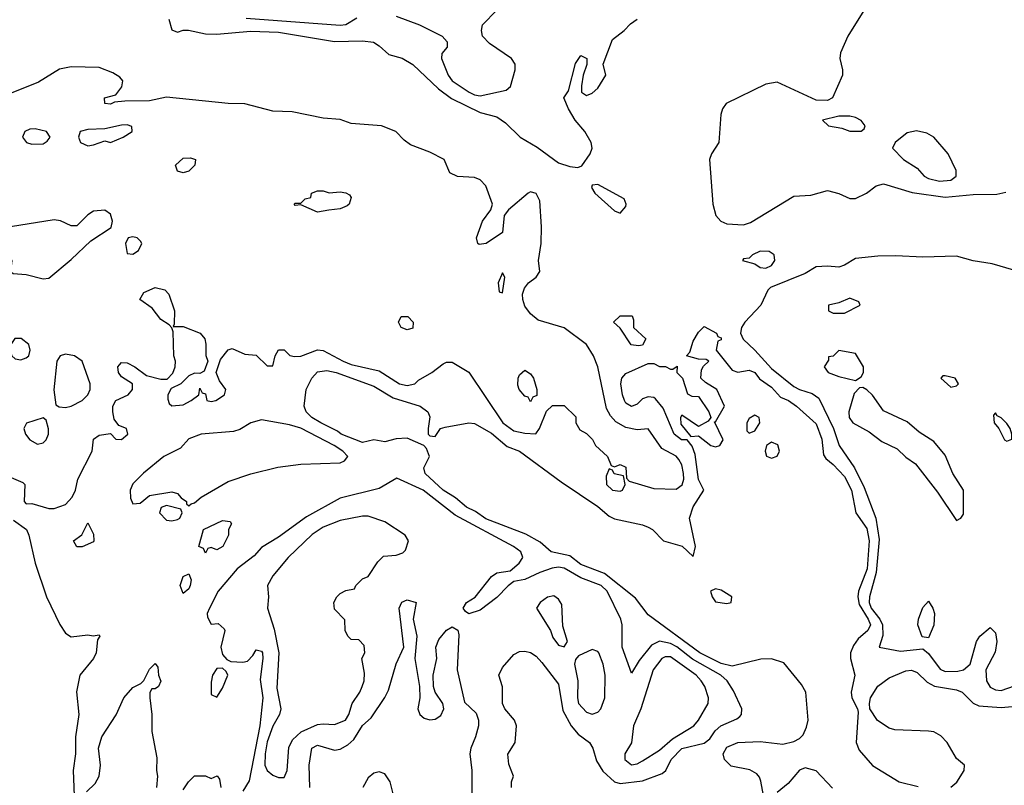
# Model space of a CAD drawing. Header units: inches. Extents: x 2380053 to 2584298, y 380219 to 546618.
# Tile 559 of 656: x 2502166 to 2505681, y 482478 to 485208. Entities that reach past the tile are written whole.
import ezdxf

# ---------------------------------------------------------------- set-up
doc = ezdxf.new("R2010")
doc.units = ezdxf.units.IN
doc.header["$MEASUREMENT"] = 0
doc.layers.add('C5408', color=7, linetype='Continuous')

msp = doc.modelspace()

# ---------------------------------------------------------------- linework, layer by layer
at = {"layer": 'C5408', "color": 2}
for points, elevation in [([(2503510, 485221), (2503594, 485190), (2503674, 485150), (2503692, 485130), (2503692, 485110), (2503672.7, 485087.3), (2503672, 485070), (2503696.3, 485010), (2503710, 484990.8), (2503770.8, 484950), (2503790, 484940.4), (2503810, 484937.1), (2503903.1, 484956.9), (2503918, 484970), (2503935.3, 485030), (2503935.3, 485050), (2503922, 485070), (2503843.2, 485123.2), (2503819, 485150), (2503815.3, 485170), (2503818, 485190), (2503870, 485242)], 18), ([(2505179.2, 485240.8), (2505122.8, 485150), (2505096.3, 485090), (2505093.4, 485070), (2505104, 485030), (2505104, 485010), (2505067.7, 484930), (2505050, 484920.5), (2505010, 484922), (2504870, 484985.1), (2504830, 484978), (2504688.4, 484910), (2504674.9, 484890), (2504668.9, 484870), (2504662, 484770), (2504635.5, 484730), (2504628.7, 484710), (2504640.7, 484550), (2504651.8, 484510), (2504669.3, 484489.3), (2504690, 484480.2), (2504750, 484476.9), (2504774.9, 484485.1), (2504930, 484579.5), (2504990, 484583), (2505050, 484598.8), (2505090, 484588), (2505130, 484570.7), (2505150, 484570.7), (2505189, 484590), (2505224.1, 484615.9), (2505250, 484622.8), (2505351.7, 484591.7), (2505470, 484575.2), (2505570, 484584.4), (2505654, 484586), (2505686.6, 484593.4)], 14), ([(2502699.1, 485210), (2502710, 485172), (2502730, 485164), (2502749.5, 485170.5), (2502769.5, 485170.5), (2502830, 485157.6), (2502870, 485157), (2502990, 485167.2), (2503090, 485164.4), (2503290, 485130.2), (2503390, 485132.9), (2503428.8, 485128.8), (2503450, 485115.5), (2503483.8, 485083.8), (2503531.3, 485071.3), (2503570, 485048.4), (2503661.6, 484961.6), (2503707.2, 484927.2), (2503810, 484877.4), (2503870, 484862), (2503900.2, 484840.2), (2503953, 484790), (2504013.8, 484753.8), (2504090, 484698), (2504130, 484684.9), (2504158.6, 484681.4), (2504173.2, 484686.8), (2504202.7, 484730), (2504209.3, 484750), (2504206.6, 484770), (2504183.7, 484810), (2504149.6, 484850), (2504125.2, 484890), (2504109.2, 484930), (2504125.2, 484954.8), (2504150, 485052), (2504170, 485081), (2504191, 485070), (2504190.9, 485049.1), (2504178, 485010), (2504172, 484972), (2504172, 484950), (2504190, 484938), (2504210, 484946), (2504230, 484964.7), (2504259, 485010), (2504249, 485050), (2504282.5, 485137.5), (2504324, 485170), (2504346.2, 485193.8), (2504370, 485210.6)], 14), ([(2502974.3, 485214.3), (2503310, 485188.4), (2503330, 485191), (2503370, 485214.8)], 18), ([(2502135.9, 483575.9), (2502178, 483558), (2502184.7, 483550), (2502182, 483490), (2502190, 483482), (2502210, 483482.8), (2502270, 483465.5), (2502290, 483464.9), (2502330, 483478.8), (2502354.2, 483505.8), (2502365.1, 483530), (2502374.5, 483570), (2502425.2, 483670), (2502430, 483712), (2502450, 483726), (2502490, 483732), (2502510, 483712), (2502530, 483711.3), (2502552.7, 483730), (2502548, 483750), (2502520.9, 483760.9), (2502503.3, 483783.3), (2502498.7, 483810), (2502498.7, 483830), (2502509.7, 483850.3), (2502554, 483870), (2502569.2, 483890), (2502568.7, 483910), (2502530, 483934), (2502519.3, 483950), (2502517.2, 483970), (2502522.5, 483977.5), (2502530, 483986), (2502550, 483984), (2502578, 483970), (2502618.8, 483938.8), (2502670, 483926.8), (2502693.2, 483926.8), (2502712.9, 483947.1), (2502720.9, 483970), (2502722, 483990), (2502716.2, 484010), (2502714.6, 484094.6), (2502709.3, 484109.3), (2502700.4, 484120.4), (2502670, 484139.3), (2502639.7, 484179.7), (2502595.3, 484210), (2502610, 484234.8), (2502650, 484253), (2502684.5, 484244.5), (2502698.8, 484230), (2502719.1, 484170), (2502718, 484122), (2502714, 484114), (2502750, 484114), (2502810.5, 484090.5), (2502826.8, 484070), (2502830.7, 484050.7), (2502830.9, 484010.9), (2502838, 483990), (2502824.7, 483955.3), (2502810, 483946), (2502790, 483948), (2502770, 483938), (2502742, 483910), (2502707.1, 483892.9), (2502694.8, 483870), (2502695.3, 483855.3), (2502699.6, 483839.6), (2502710, 483831.3), (2502750, 483834.8), (2502778, 483850), (2502806, 483870), (2502810, 483894), (2502818, 483878), (2502830, 483874), (2502834, 483850), (2502850, 483846.8), (2502866, 483850), (2502898, 483870), (2502902, 483890), (2502880.2, 483920.2), (2502868, 483950), (2502883.2, 483996.8), (2502910, 484031.3), (2502924.7, 484035.3), (2502970, 484016), (2503010, 484012), (2503050, 483974), (2503070, 483974), (2503078, 484010), (2503090, 484031), (2503111, 484031), (2503131.1, 484011.1), (2503147.3, 484007.3), (2503170, 484008), (2503229.3, 484030.7), (2503250, 484028), (2503320.7, 483990), (2503350, 483979), (2503450, 483955.8), (2503522, 483910), (2503550, 483904.2), (2503577.2, 483910), (2503590, 483922.8), (2503638, 483950), (2503678.6, 483981.4), (2503690, 483986.8), (2503710, 483986.8), (2503770, 483951.3), (2503890.7, 483770), (2503930, 483742.4), (2503970, 483733.4), (2504008.7, 483731.3), (2504022, 483750), (2504047.3, 483812.7), (2504068, 483832), (2504110, 483832), (2504151.6, 483791.6), (2504152, 483770), (2504165.4, 483745.4), (2504190, 483732), (2504211.1, 483711.1), (2504222, 483690), (2504264.7, 483650), (2504278, 483618), (2504290, 483614), (2504310, 483622), (2504330, 483612), (2504332.7, 483572.7), (2504342, 483562), (2504430, 483536.3), (2504510, 483534.4), (2504530.8, 483549.2), (2504536.8, 483570), (2504536.4, 483590), (2504530, 483621.2), (2504519.8, 483639.8), (2504510, 483651.2), (2504458.9, 483678.9), (2504410, 483749), (2504370, 483746), (2504330, 483753.6), (2504294.3, 483774.3), (2504274.9, 483794.9), (2504261.6, 483821.6), (2504229.5, 483970), (2504214.7, 484010), (2504190, 484049.5), (2504110, 484109.4), (2504017.2, 484137.2), (2503990, 484159.3), (2503970, 484186.6), (2503962.2, 484210), (2503961.5, 484230), (2503968.8, 484251.2), (2503982.9, 484270), (2504009.5, 484290), (2504022.9, 484310), (2504018.5, 484350), (2504028, 484410), (2504029.5, 484469.5), (2504022.5, 484562.5), (2504010, 484589), (2503990, 484594.5), (2503981, 484590), (2503910.8, 484530), (2503896, 484510), (2503890, 484449), (2503831.3, 484410), (2503806.8, 484406.8), (2503802, 484410), (2503797.2, 484430), (2503819, 484490), (2503848.7, 484530), (2503854, 484550), (2503830, 484615.3), (2503810, 484637.2), (2503790, 484645.2), (2503729.1, 484649.1), (2503702, 484662), (2503682, 484710), (2503630, 484736), (2503562, 484762), (2503538.6, 484778.6), (2503508.7, 484810), (2503458, 484830), (2503350, 484837.6), (2503310, 484853), (2503250, 484856.9), (2503139.4, 484879.4), (2503070, 484882), (2502970, 484908.5), (2502910, 484909.8), (2502690, 484932.3), (2502630, 484919.6), (2502542, 484918), (2502505.4, 484914.6), (2502490, 484907), (2502470, 484909.5), (2502468.7, 484930), (2502510, 484941), (2502531.6, 484968.4), (2502535.1, 484990), (2502523.9, 485003.9), (2502499.4, 485019.4), (2502450, 485037.4), (2502350, 485040.4), (2502308, 485032), (2502234, 484986), (2502130, 484944.2)], 14), ([(2505714.9, 484314.9), (2505637.4, 484337.4), (2505570, 484348.4), (2505510, 484364.7), (2505390, 484361), (2505293.4, 484366.6), (2505230, 484364.7), (2505150, 484357), (2505110, 484332.7), (2505090, 484325.6), (2505050, 484329.6), (2505010, 484327), (2504970, 484303.7), (2504846.8, 484253.2), (2504836.8, 484243.2), (2504812.2, 484190), (2504754.9, 484130), (2504742.6, 484110), (2504739.5, 484090), (2504748.4, 484068.4), (2504790.2, 484030.2), (2504850, 483964.2), (2504930, 483900.3), (2504950, 483888.9), (2504995.4, 483875.4), (2505018.7, 483858.7), (2505071.6, 483750), (2505092, 483690), (2505146.3, 483610), (2505180.2, 483540.2), (2505222, 483430), (2505234.1, 483354.1), (2505223.5, 483236.5), (2505200.2, 483150), (2505199.2, 483130), (2505205.2, 483110), (2505236.5, 483070), (2505246, 483050), (2505247.6, 483012.4), (2505234, 482970), (2505310, 482956.5), (2505390, 482964), (2505410, 482947.7), (2505451.8, 482891.8), (2505470, 482883.1), (2505514.7, 482885.3), (2505535.3, 482890), (2505559, 482910), (2505581.2, 482990), (2505594, 483010), (2505630, 483041), (2505650, 483022), (2505654.9, 482990), (2505647.9, 482952.1), (2505614.8, 482890), (2505617.3, 482850), (2505630, 482827.7), (2505650, 482818), (2505670, 482815.5), (2505768.7, 482850)], 14), ([(2504821.5, 482441.5), (2504811.9, 482491.9), (2504807.2, 482507.2), (2504798, 482518), (2504772.5, 482532.5), (2504705.8, 482545.8), (2504682.7, 482570), (2504678, 482590), (2504690, 482613.4), (2504730, 482630.5), (2504810, 482634.4), (2504890, 482624.4), (2504930, 482633.7), (2504950, 482644.4), (2504962.5, 482657.5), (2504975.2, 482684.8), (2504980.4, 482710), (2504972.4, 482810), (2504957, 482837), (2504894.1, 482914.1), (2504850, 482928.7), (2504812.4, 482927.6), (2504710, 482902), (2504670, 482912.4), (2504594, 482950), (2504410, 483085.2), (2504364.9, 483144.9), (2504253.6, 483233.6), (2504170, 483265.7), (2504130, 483296.2), (2504064, 483310), (2504024.4, 483344.4), (2503972.9, 483372.9), (2503830, 483428.3), (2503794, 483454), (2503760.9, 483470), (2503722.5, 483502.5), (2503678, 483530), (2503614, 483590), (2503609.5, 483610.5), (2503628.7, 483650), (2503619, 483679), (2503609.3, 483689.3), (2503550, 483715.3), (2503510, 483713.2), (2503470, 483702.7), (2503430, 483709.4), (2503390, 483700.7), (2503314, 483730), (2503301, 483741), (2503241.2, 483770), (2503209.2, 483790), (2503189, 483810), (2503182, 483830), (2503189, 483890), (2503209.2, 483930), (2503230, 483953), (2503262.7, 483957.3), (2503296, 483950), (2503430, 483901.6), (2503499.9, 483859.9), (2503596, 483830), (2503622.8, 483810), (2503630, 483792), (2503624.7, 483750), (2503624.7, 483730), (2503630, 483724.7), (2503650, 483722), (2503668, 483750), (2503684.8, 483755.2), (2503770, 483770.4), (2503790, 483767.7), (2503850, 483734), (2503906.4, 483686.4), (2503950.6, 483670), (2504099.5, 483559.5), (2504230, 483472.2), (2504270, 483438), (2504290, 483428.2), (2504390, 483406.8), (2504410, 483398.8), (2504424.7, 483390), (2504464.7, 483350), (2504531, 483331), (2504570, 483294), (2504579, 483330), (2504557.2, 483430), (2504570, 483471), (2504608, 483530), (2504590, 483568), (2504578, 483658), (2504567.3, 483687.3), (2504549.3, 483709.3), (2504528.7, 483710), (2504502.7, 483730), (2504463.3, 483823.3), (2504436.2, 483856.2), (2504430, 483861.2), (2504410, 483863.7), (2504390, 483856), (2504370, 483837.2), (2504350, 483829.3), (2504330, 483841.2), (2504325.1, 483850), (2504317.6, 483870), (2504312, 483910), (2504316, 483930), (2504330, 483946.8), (2504410, 483982), (2504430, 483982), (2504450, 483972), (2504471.3, 483971.3), (2504490, 483962), (2504498, 483962), (2504512.7, 483972.7), (2504512, 483950), (2504532, 483930), (2504550, 483874), (2504566, 483866), (2504590, 483864.7), (2504626, 483810), (2504634, 483790), (2504623.6, 483776.4), (2504590, 483758), (2504530, 483798), (2504524.7, 483790), (2504526, 483766), (2504562, 483722), (2504590, 483724.7), (2504634, 483690), (2504650, 483684.7), (2504666, 483690), (2504678, 483710), (2504646, 483774), (2504650, 483774), (2504682, 483830), (2504655.3, 483890), (2504614.6, 483914.6), (2504598, 483930), (2504600.4, 483959.6), (2504607.3, 483972.7), (2504626, 483990), (2504616.4, 483996.4), (2504590, 483998), (2504546, 484010), (2504558, 484022), (2504570, 484062), (2504590, 484094), (2504610, 484114), (2504654, 484090), (2504658, 484078), (2504670, 484074), (2504670, 484066), (2504658, 484062), (2504652, 484030), (2504710, 483958), (2504730, 483951.3), (2504770, 483958.8), (2504790, 483950.6), (2504807.5, 483927.5), (2504850, 483897.3), (2504882.6, 483862.6), (2504910.7, 483850), (2504938.8, 483830), (2505010, 483766.8), (2505030, 483712), (2505035.9, 483655.9), (2505043.4, 483643.4), (2505070, 483622), (2505110, 483579.1), (2505136, 483530), (2505150.6, 483450), (2505190, 483394), (2505199.1, 483350), (2505191.1, 483250), (2505161.1, 483170), (2505157.8, 483150), (2505162.7, 483122.7), (2505195.5, 483070), (2505203.1, 483050), (2505193.7, 483030), (2505159.7, 483000.3), (2505143.2, 482976.8), (2505132.3, 482950), (2505132.3, 482930), (2505147.4, 482870), (2505134, 482810), (2505136.4, 482790), (2505157.3, 482750), (2505158.8, 482738.8), (2505152.4, 482630), (2505162.8, 482602.7), (2505210, 482548.4), (2505306, 482490), (2505373, 482473)], 10), ([(2503922, 482470), (2503922, 482490), (2503928.7, 482510), (2503912.9, 482552.9), (2503909.2, 482589.2), (2503935.1, 482630), (2503939.5, 482690), (2503932.3, 482710), (2503898, 482750), (2503889.4, 482770), (2503889.4, 482829.4), (2503877.2, 482870), (2503890, 482898), (2503930, 482944.7), (2503950, 482954.8), (2503970, 482956), (2503990, 482951), (2504010, 482938), (2504030, 482916), (2504090, 482838.8), (2504104.7, 482744.7), (2504134.4, 482690), (2504160.4, 482660.4), (2504200.4, 482630), (2504212.2, 482610), (2504225.1, 482565.1), (2504247.8, 482527.8), (2504290, 482490.4), (2504310, 482483.7), (2504390, 482494), (2504460.1, 482519.9), (2504472.7, 482530), (2504491.6, 482570), (2504530, 482608.5), (2504610, 482628.2), (2504630, 482643), (2504648.6, 482671.4), (2504669.4, 482690), (2504725.8, 482714.2), (2504736.9, 482723.1), (2504742.7, 482730), (2504743.7, 482750), (2504714.2, 482814.2), (2504691.8, 482850), (2504669.6, 482870), (2504568.1, 482928.1), (2504512, 482972), (2504490, 482983.5), (2504450, 482991.2), (2504422.2, 482977.8), (2504377.3, 482922.7), (2504350, 482878), (2504317, 482970), (2504317, 483050), (2504312, 483070), (2504263.6, 483170), (2504242, 483190), (2504170, 483218), (2504110, 483252.1), (2504090, 483255.6), (2504067.3, 483252.7), (2504022.8, 483237.2), (2503970, 483211.6), (2503930, 483204.5), (2503910, 483189.5), (2503870, 483147), (2503810, 483102), (2503770, 483089.4), (2503757.2, 483097.2), (2503749.2, 483110), (2503761.2, 483130), (2503791.8, 483148.2), (2503850, 483222), (2503870, 483235.5), (2503917, 483243), (2503949.3, 483270), (2503962.7, 483290), (2503955.1, 483310), (2503929.2, 483330), (2503720.7, 483440.7), (2503607, 483530), (2503512.9, 483572.9), (2503450, 483536.4), (2503310, 483501.6), (2503190, 483435.1), (2503090, 483362.7), (2503030, 483326), (2503003.4, 483296.6), (2502942.8, 483250), (2502874.8, 483170), (2502844, 483110), (2502836, 483090), (2502836.9, 483076.9), (2502850, 483052), (2502874.8, 483054.8), (2502896.3, 483036.3), (2502898.8, 483030), (2502884, 482970), (2502890, 482944.7), (2502906.4, 482926.4), (2502919.8, 482919.8), (2502963.2, 482916.8), (2502979.5, 482920.5), (2502998.9, 482941.1), (2503010, 482961), (2503030, 482956), (2503033, 482950), (2503034.9, 482930), (2503025.2, 482854.8), (2503034, 482790), (2503023.2, 482690), (2502986.1, 482493.9), (2502962.8, 482457.3)], 14), ([(2502143.9, 483423.9), (2502190.4, 483390), (2502199.5, 483370), (2502221.5, 483270), (2502262, 483150), (2502310, 483050.7), (2502330, 483020.7), (2502350, 483007.3), (2502410, 483014.8), (2502428.7, 483011.3), (2502450, 483014), (2502452, 483010), (2502443.6, 482996.4), (2502439.1, 482950), (2502430.4, 482929.6), (2502380.7, 482870), (2502368.9, 482811.1), (2502378, 482730), (2502365.3, 482650), (2502365.3, 482590), (2502357.4, 482530), (2502362, 482410)], 10), ([(2503202.4, 482470), (2503199.5, 482550), (2503209.6, 482610), (2503230, 482620.4), (2503290, 482602.8), (2503310, 482606.8), (2503337.7, 482622.3), (2503359.1, 482640.9), (2503390, 482690.4), (2503421.3, 482718.7), (2503470, 482790.8), (2503483, 482817), (2503510, 482911.3), (2503537.2, 482970), (2503520.9, 483110), (2503530, 483130.8), (2503550, 483138.8), (2503582, 483130), (2503571, 483070), (2503584, 483010), (2503577.3, 482930), (2503594, 482830), (2503594.8, 482790), (2503587.7, 482750), (2503594.8, 482730), (2503610, 482717.3), (2503630, 482710.7), (2503650, 482714), (2503670, 482726.8), (2503680.9, 482750), (2503677.2, 482770), (2503649.4, 482809.4), (2503643.7, 482830), (2503642.9, 482870), (2503655.6, 482930), (2503651.8, 482970), (2503662.3, 482997.7), (2503690, 483030.7), (2503710, 483042.8), (2503730, 483031.3), (2503734.4, 483014.4), (2503728.4, 482890), (2503754.6, 482774.6), (2503795.4, 482735.4), (2503803.7, 482710), (2503803.7, 482690), (2503794, 482650), (2503776.3, 482610), (2503773.4, 482590), (2503780.4, 482530), (2503780.5, 482450)], 14), ([(2502405.1, 482454.9), (2502435.6, 482484.4), (2502449.7, 482510), (2502454.3, 482550), (2502448, 482610), (2502459.6, 482650), (2502511.3, 482728.7), (2502538, 482790), (2502570, 482826), (2502599, 482841), (2502609, 482851), (2502630, 482892), (2502650, 482912), (2502659.6, 482899.6), (2502662, 482870), (2502670.6, 482849.4), (2502662, 482830), (2502650, 482822), (2502638, 482822), (2502631.3, 482808.7), (2502630.9, 482789.1), (2502638, 482730), (2502638, 482670), (2502655.9, 482575.9), (2502654.8, 482530), (2502658.8, 482510), (2502654.8, 482470)], 10), ([(2505490, 482470.5), (2505511.2, 482488.8), (2505537.2, 482530), (2505539, 482550), (2505510, 482573.2), (2505477.6, 482630), (2505454, 482654), (2505430, 482668.2), (2505410, 482671.2), (2505290, 482675.8), (2505270, 482681.3), (2505228.5, 482708.5), (2505201.2, 482750), (2505199.3, 482770), (2505203.7, 482790), (2505230, 482830.7), (2505270, 482860.5), (2505330, 482886), (2505350, 482888.2), (2505370, 482880.5), (2505405.5, 482845.5), (2505431.4, 482831.4), (2505510, 482818.4), (2505530, 482810.4), (2505570.4, 482770.3), (2505590, 482761.6), (2505670, 482754.6), (2505750, 482762.4)], 10), ([(2503514, 482390), (2503489.2, 482490), (2503470, 482519), (2503450, 482525.2), (2503430, 482521.2), (2503410, 482504), (2503390.8, 482470)], 14), ([(2505067.5, 482467.5), (2505010, 482529.6), (2504970, 482539.6), (2504950, 482531.8), (2504910, 482484.5), (2504870, 482452.3)], 10), ([(2502750, 482461), (2502769.4, 482490.6), (2502790, 482511.3), (2502830, 482512), (2502850, 482502), (2502871.3, 482511.3), (2502879.6, 482499.6), (2502884.7, 482470)], 10)]:
    msp.add_lwpolyline(points, dxfattribs=dict(at, elevation=elevation))
for points, elevation in [([(2505130, 484864), (2505090, 484864), (2505032, 484850), (2505054, 484830), (2505101.4, 484821.4), (2505130, 484811), (2505170, 484811.3), (2505180.4, 484819.6), (2505184, 484830), (2505170, 484848.7), (2505150, 484859)], 18), ([(2502221.3, 484818.7), (2502202.4, 484817.6), (2502184.7, 484810), (2502176, 484790), (2502190.7, 484770.7), (2502210, 484764), (2502250, 484766), (2502264.7, 484775.3), (2502275.3, 484790), (2502262, 484810)], 18), ([(2502550, 484833.2), (2502530, 484832.7), (2502470, 484819), (2502410, 484817.2), (2502382, 484810), (2502376, 484790), (2502384, 484770), (2502410, 484758), (2502430, 484762), (2502470, 484776), (2502490, 484771), (2502535.3, 484790), (2502568, 484810), (2502567.3, 484827.3)], 18), ([(2505367.5, 484812.5), (2505334.8, 484805.2), (2505292, 484770), (2505282, 484750), (2505321, 484710), (2505370, 484678.8), (2505394.8, 484650), (2505410, 484641.6), (2505450, 484633), (2505490, 484636), (2505508.7, 484650), (2505509, 484670), (2505481.2, 484730), (2505429.5, 484789.5), (2505404.1, 484804.1)], 18), ([(2502750, 484662), (2502730, 484668.7), (2502722, 484690), (2502750, 484714.8), (2502776, 484716), (2502794, 484710), (2502792, 484690), (2502770, 484668.7)], 14), ([(2503270.9, 484590.9), (2503310, 484594), (2503330, 484591), (2503343.6, 484583.6), (2503350, 484574), (2503342, 484550), (2503335.3, 484544.7), (2503310, 484534), (2503270, 484529), (2503230, 484522), (2503170, 484548), (2503150, 484546), (2503146, 484550), (2503150, 484554), (2503170, 484554), (2503186, 484570), (2503206, 484574), (2503208, 484590), (2503230, 484598), (2503250, 484598)], 14), ([(2504230, 484621.2), (2504210, 484618), (2504207.3, 484610), (2504218.8, 484590), (2504290, 484526.8), (2504310, 484518), (2504330, 484542), (2504331.8, 484550), (2504324, 484570)], 14), ([(2502470, 484529), (2502430, 484526), (2502410, 484512.7), (2502370, 484473.2), (2502350, 484472.7), (2502311.5, 484491.5), (2502290, 484494), (2502134, 484470), (2502098, 484450), (2502106, 484410), (2502138, 484350), (2502134, 484310), (2502143.6, 484303.6), (2502190, 484299.1), (2502250, 484284), (2502270, 484286.8), (2502350, 484353.4), (2502420.1, 484419.9), (2502493.2, 484466.8), (2502497.2, 484490), (2502490, 484515.3)], 18), ([(2502570, 484434), (2502554, 484430), (2502544.7, 484410), (2502550, 484374), (2502570, 484372), (2502590, 484384.7), (2502602, 484410), (2502598, 484418), (2502586, 484430)], 18), ([(2504810, 484382.7), (2504782, 484370), (2504770, 484358), (2504750, 484355.3), (2504746, 484350), (2504790, 484338), (2504810, 484324.7), (2504830, 484322), (2504850, 484332), (2504862, 484350), (2504859, 484370), (2504842, 484382)], 14), ([(2503890, 484306), (2503874, 484270), (2503878, 484238), (2503890, 484234), (2503898, 484290)], 18), ([(2505130, 484215.3), (2505090, 484198), (2505054, 484190), (2505054, 484170), (2505070, 484162), (2505110, 484162), (2505166, 484190), (2505162, 484202)], 18), ([(2503550, 484102), (2503528, 484110), (2503518, 484130), (2503528, 484150), (2503552, 484150), (2503571, 484130), (2503570, 484108.7)], 14), ([(2504375.3, 484044.7), (2504349.3, 484049.3), (2504310, 484108), (2504286, 484130), (2504310, 484152), (2504352.7, 484152.7), (2504358, 484138), (2504358, 484110), (2504402, 484070), (2504390, 484048)], 10), ([(2502171.9, 484071.9), (2502148.5, 484071.5), (2502134.8, 484050), (2502130.8, 484030), (2502138.8, 484010), (2502150, 483998.8), (2502170, 483994.8), (2502190, 484002.8), (2502199, 484010), (2502204, 484030), (2502199, 484050)], 18), ([(2505090, 484028), (2505070, 484008), (2505054, 484006), (2505054, 483994), (2505038, 483970), (2505052, 483950), (2505090, 483936), (2505150, 483922), (2505170, 483934), (2505178, 483950), (2505178, 483970), (2505150, 484018)], 18), ([(2502330, 484015.1), (2502310.6, 484009.4), (2502298.8, 483990), (2502287.9, 483887.9), (2502295.3, 483835.3), (2502307.1, 483827.1), (2502330, 483825.5), (2502350, 483830.5), (2502390, 483850.6), (2502409.4, 483870), (2502418.4, 483890), (2502418.4, 483910), (2502389.3, 483990), (2502362, 484010)], 18), ([(2503990, 483846), (2503982, 483862), (2503970, 483866), (2503949.1, 483889.1), (2503944.7, 483904.7), (2503945.2, 483930), (2503950, 483942), (2503970, 483958), (2503990, 483944.7), (2504001, 483930), (2504012, 483890), (2504012, 483868), (2503998, 483862)], 14), ([(2505470, 483938), (2505462, 483938), (2505454, 483930), (2505490, 483898), (2505510, 483902), (2505518, 483910), (2505506, 483930)], 18), ([(2505176.4, 483896.4), (2505164.7, 483895.3), (2505144.9, 483875.1), (2505126, 483810), (2505127.3, 483790), (2505140.7, 483770), (2505198.4, 483738.4), (2505243.9, 483703.9), (2505298, 483678), (2505330, 483647.7), (2505363.8, 483623.8), (2505443, 483523), (2505510, 483422), (2505526, 483430), (2505535.3, 483444.7), (2505535.1, 483530), (2505497.2, 483590), (2505470, 483655.3), (2505430, 483704), (2505377.5, 483737.5), (2505333.8, 483773.8), (2505250, 483813.2), (2505210, 483868.7), (2505190, 483888.7)], 18), ([(2502250, 483788.7), (2502190.9, 483769.1), (2502181, 483750), (2502186.8, 483730), (2502202.8, 483710), (2502230, 483694), (2502250, 483698.8), (2502261.2, 483710), (2502269.4, 483730), (2502269.3, 483749.3), (2502260.4, 483780.4)], 18), ([(2504790, 483798), (2504770, 483786), (2504762, 483770), (2504762, 483742), (2504770, 483734), (2504790, 483742), (2504808, 483770), (2504806, 483790)], 10), ([(2505650, 483806), (2505642, 483798), (2505644.7, 483770), (2505662, 483750), (2505682, 483710), (2505690, 483704.7), (2505707.3, 483712.7), (2505708, 483730), (2505702, 483750), (2505690, 483768), (2505670, 483788), (2505655.3, 483795.3)], 18), ([(2503030, 483780.7), (2502991.3, 483770), (2502952.8, 483747.2), (2502930, 483739.3), (2502814, 483730), (2502770, 483713.2), (2502739.9, 483680.1), (2502680.7, 483650), (2502608.7, 483591.3), (2502570, 483553.2), (2502560.7, 483530), (2502562, 483502), (2502570, 483482), (2502596.4, 483483.6), (2502630, 483511), (2502710, 483524.7), (2502730, 483518), (2502742.8, 483502.8), (2502762, 483490), (2502762, 483482), (2502770, 483474), (2502778, 483482), (2502790, 483484.7), (2502814.5, 483505.5), (2502910, 483560.7), (2502991.5, 483588.5), (2503087.5, 483612.5), (2503170, 483623), (2503310, 483627.7), (2503325.6, 483634.4), (2503337.2, 483650), (2503319.3, 483670), (2503289.4, 483690), (2503170, 483751), (2503130, 483763)], 14), ([(2504850, 483702), (2504832, 483690), (2504826.8, 483670), (2504831.6, 483651.6), (2504850, 483644.7), (2504870, 483652), (2504879, 483670), (2504872.1, 483692.1)], 10), ([(2504270, 483606), (2504259.6, 483580.4), (2504261, 483550), (2504282, 483530), (2504310, 483526.8), (2504318, 483530), (2504328, 483550), (2504322, 483582), (2504288.4, 483588.4), (2504282, 483602)], 14), ([(2502690, 483475.3), (2502671.6, 483468.4), (2502666, 483450), (2502690, 483422.8), (2502710, 483421), (2502730, 483426), (2502738, 483430), (2502746, 483450), (2502742, 483462)], 14), ([(2503390, 483438), (2503310, 483421.6), (2503250, 483398.7), (2503210, 483371.8), (2503124.9, 483290), (2503070, 483225.2), (2503050.7, 483190), (2503054, 483150), (2503050.7, 483110), (2503075.1, 483035.1), (2503091.8, 482950), (2503084.2, 482824.2), (2503098, 482750), (2503094, 482730), (2503070, 482689), (2503050, 482633.2), (2503042.3, 482590), (2503041.3, 482550), (2503050, 482530.8), (2503070, 482513.4), (2503090, 482504.9), (2503110, 482506), (2503120.9, 482530), (2503127.3, 482612.7), (2503140.1, 482639.9), (2503171.3, 482668.7), (2503230, 482694), (2503250, 482697.3), (2503290, 482694), (2503329, 482710), (2503340.9, 482730), (2503352.7, 482770), (2503380.9, 482810), (2503389.4, 482830), (2503396, 482850), (2503397.2, 482877.2), (2503388, 482930), (2503398, 482950), (2503396.4, 482976.4), (2503376.4, 482996.4), (2503350, 482998), (2503338, 483010), (2503328, 483030), (2503327.3, 483067.3), (2503290, 483106), (2503288, 483130), (2503298, 483150), (2503310, 483162), (2503330, 483172), (2503362, 483178), (2503366, 483190), (2503390, 483214), (2503410, 483222), (2503444.7, 483275.3), (2503464.7, 483295.3), (2503510, 483298), (2503533.6, 483306.4), (2503543.1, 483316.9), (2503554, 483350), (2503542, 483370), (2503470, 483417.2), (2503410, 483437.2)], 18), ([(2502370, 483328), (2502358, 483350), (2502388.4, 483371.6), (2502410, 483414), (2502430, 483374), (2502430.9, 483349.1), (2502430, 483346), (2502390, 483328)], 10), ([(2502870, 483318), (2502850, 483326), (2502838, 483322), (2502830, 483306), (2502822, 483322), (2502806, 483330), (2502822, 483390), (2502890, 483422), (2502918, 483418), (2502922, 483410), (2502912, 483390), (2502912, 483370), (2502891.3, 483330)], 10), ([(2502750, 483162), (2502739, 483190), (2502750, 483222), (2502770, 483232), (2502778, 483210), (2502774.8, 483190), (2502770, 483178)], 10), ([(2504072.9, 483152.9), (2504050, 483149), (2504024.7, 483130), (2504011.3, 483110), (2504061, 483030), (2504070, 483004.7), (2504090, 482978), (2504110, 482972), (2504122, 482990), (2504105.2, 483045.2), (2504102, 483122), (2504090, 483142)], 18), ([(2504650, 483179), (2504632, 483170), (2504638, 483150), (2504650, 483132), (2504690, 483126), (2504706, 483130), (2504708, 483150), (2504670, 483174)], 10), ([(2505410, 483004), (2505387.8, 483007.8), (2505372, 483050), (2505374.5, 483070), (2505390, 483112), (2505410, 483134), (2505426, 483110), (2505432.4, 483090), (2505430, 483048.7)], 14), ([(2504210, 482962), (2504160.7, 482939.3), (2504150, 482926), (2504146.8, 482910), (2504159.1, 482850), (2504157.1, 482790), (2504161.6, 482770), (2504190, 482738.8), (2504210, 482731), (2504230, 482738.8), (2504241.2, 482750), (2504254.5, 482790), (2504256, 482870), (2504249, 482910), (2504233.2, 482950), (2504230, 482955.3)], 18), ([(2504490, 482936.3), (2504470, 482936.3), (2504459.1, 482930), (2504427.4, 482890), (2504383.1, 482750), (2504358, 482690), (2504350.4, 482629.6), (2504326.8, 482590), (2504326.8, 482570), (2504350, 482550.8), (2504370, 482554), (2504390, 482564.9), (2504450, 482602.4), (2504496.8, 482643.2), (2504572.3, 482690), (2504589.4, 482710), (2504624, 482770), (2504625.2, 482790), (2504612.3, 482830), (2504599.3, 482850), (2504580.9, 482870)], 18), ([(2502890, 482895.3), (2502870, 482894), (2502854.8, 482870), (2502850, 482846), (2502850, 482802), (2502870, 482792), (2502890, 482824.7), (2502909, 482870), (2502904, 482884)], 14)]:
    msp.add_lwpolyline(points, close=True, dxfattribs=dict(at, elevation=elevation))

doc.saveas('drawing.dxf')
